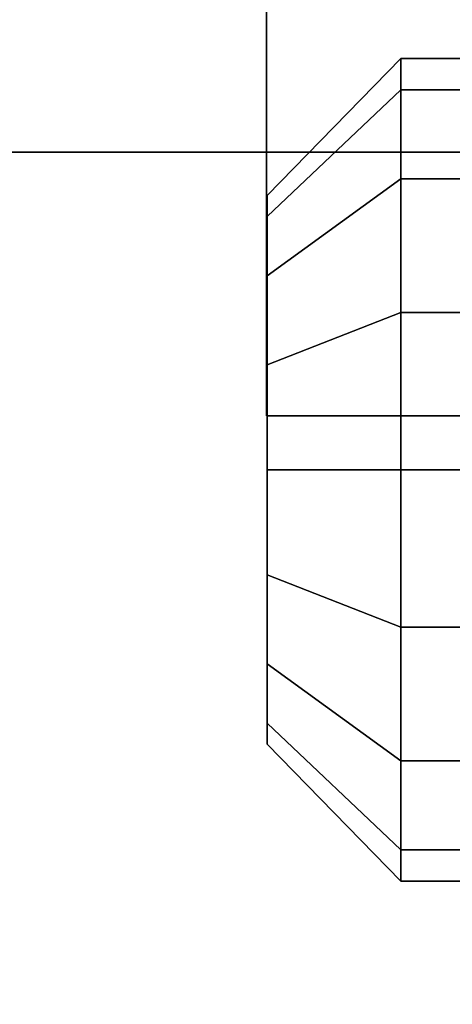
# Model space of a CAD drawing. Extents: x -48 to 48, y -49.6 to 48.
# Tile 285 of 656: x 1.595 to 2.354, y -8.988 to -7.26. Entities that reach past the tile are written whole.
import ezdxf

# ---------------------------------------------------------------- set-up
doc = ezdxf.new("R2010")
doc.units = 0

msp = doc.modelspace()

# ---------------------------------------------------------------- linework, layer by layer
at = {"layer": '13T1 [63]', "color": 1}
for points, invisible_edges in [([(-3.25, -5.365, 87.1487), (-3.25, -47.8797, 94.622), (3.25, -47.8797, 94.622)], 12), ([(-3.25, -5.365, 87.1487), (3.25, -47.8797, 94.622), (3.25, -5.365, 87.1487)], 1), ([(3.25, -5.365, 86.7426), (3.25, -47.9489, 94.228), (0.5975, -47.9489, 94.228)], 12), ([(3.25, -5.365, 86.7426), (0.5975, -47.9489, 94.228), (0.5975, -5.365, 86.7426)], 1), ([(2.625, -6.375, 60.791), (2.625, -48, 60.791), (-2.625, -48, 60.791)], 12), ([(2.625, -6.375, 60.791), (-2.625, -48, 60.791), (-2.625, -6.375, 60.791)], 1), ([(0.5975, -6.375, 61.121), (0.5975, -48, 61.121), (2.625, -48, 61.121)], 12), ([(0.5975, -6.375, 61.121), (2.625, -48, 61.121), (2.625, -6.375, 61.121)], 1)]:
    msp.add_3dface(points, dxfattribs=dict(at, invisible_edges=invisible_edges))
at = {"layer": '1C1 [1]', "color": 1}
for points, invisible_edges in [([(-6.5, -11), (6.5, -11), (6.5, 11)], 12), ([(-6.5, -11), (6.5, 11), (-6.5, 11)], 1), ([(-6.5, 11, -1.5), (6.5, 11, -1.5), (6.5, -11, -1.5)], 12), ([(-6.5, 11, -1.5), (6.5, -11, -1.5), (-6.5, -11, -1.5)], 1)]:
    msp.add_3dface(points, dxfattribs=dict(at, invisible_edges=invisible_edges))
at = {"layer": '3C1 [3]', "color": 0}
for points, invisible_edges in [([(2.02925, -7.6055, 56.4341), (2.26363, -7.38325, 56.5262), (2.26363, -7.32831, 56.25)], 12), ([(2.02925, -7.6055, 56.4341), (2.26363, -7.32831, 56.25), (2.02925, -7.56887, 56.25)], 1), ([(2.02925, -7.56887, 56.25), (2.26363, -7.32831, 56.25), (2.26363, -7.38325, 55.9738)], 12), ([(2.02925, -7.6055, 58.9341), (2.26363, -7.38325, 59.0262), (2.26363, -7.32831, 58.75)], 12), ([(2.02925, -7.6055, 58.9341), (2.26363, -7.32831, 58.75), (2.02925, -7.56887, 58.75)], 1), ([(2.02925, -7.56887, 58.75), (2.26363, -7.32831, 58.75), (2.26363, -7.38325, 58.4738)], 12), ([(2.26362, -7.77382, 58.0832), (2.26363, -7.38325, 58.4738), (2.26363, -7.32831, 58.75)], 13), ([(2.26362, -7.77382, 58.0832), (2.26363, -7.32831, 58.75), (2.26363, -7.38325, 59.0262)], 13), ([(2.26363, -7.77382, 55.5832), (2.26363, -7.38325, 55.9738), (2.26363, -7.32831, 56.25)], 13), ([(2.26363, -7.77382, 55.5832), (2.26363, -7.32831, 56.25), (2.26363, -7.38325, 56.5262)], 13), ([(2.26363, -8.05, 55.5283), (2.26363, -7.38325, 56.5262), (2.26363, -7.32831, 56.25)], 13), ([(2.26363, -8.05, 55.5283), (2.26363, -7.32831, 56.25), (2.26363, -7.38325, 55.9738)], 13), ([(2.26363, -7.38325, 56.5262), (2.498, -7.38325, 56.5262), (2.498, -7.32831, 56.25)], 12), ([(2.26363, -7.38325, 56.5262), (2.498, -7.32831, 56.25), (2.26363, -7.32831, 56.25)], 1), ([(2.26363, -7.32831, 56.25), (2.498, -7.32831, 56.25), (2.498, -7.38325, 55.9738)], 12), ([(2.26363, -7.32831, 56.25), (2.498, -7.38325, 55.9738), (2.26363, -7.38325, 55.9738)], 1), ([(2.26363, -8.05, 58.0283), (2.26363, -7.38325, 59.0262), (2.26363, -7.32831, 58.75)], 13), ([(2.26363, -8.05, 58.0283), (2.26363, -7.32831, 58.75), (2.26363, -7.38325, 58.4738)], 13), ([(2.26363, -7.38325, 59.0262), (2.498, -7.38325, 59.0262), (2.498, -7.32831, 58.75)], 12), ([(2.26363, -7.38325, 59.0262), (2.498, -7.32831, 58.75), (2.26363, -7.32831, 58.75)], 1), ([(2.26363, -7.32831, 58.75), (2.498, -7.32831, 58.75), (2.498, -7.38325, 58.4738)], 12), ([(2.26363, -7.32831, 58.75), (2.498, -7.38325, 58.4738), (2.26363, -7.38325, 58.4738)], 1), ([(2.02925, -7.70979, 56.5902), (2.26363, -7.53969, 56.7603), (2.26363, -7.38325, 56.5262)], 12), ([(2.02925, -7.70979, 56.5902), (2.26363, -7.38325, 56.5262), (2.02925, -7.6055, 56.4341)], 1), ([(2.02925, -7.56887, 56.25), (2.26363, -7.38325, 55.9738), (2.02925, -7.6055, 56.0659)], 1), ([(2.02925, -7.6055, 56.0659), (2.26363, -7.38325, 55.9738), (2.26363, -7.53969, 55.7397)], 12), ([(2.02925, -7.70979, 59.0902), (2.26363, -7.53969, 59.2603), (2.26363, -7.38325, 59.0262)], 12), ([(2.02925, -7.70979, 59.0902), (2.26363, -7.38325, 59.0262), (2.02925, -7.6055, 58.9341)], 1), ([(2.02925, -7.56887, 58.75), (2.26363, -7.38325, 58.4738), (2.02925, -7.6055, 58.5659)], 1), ([(2.02925, -7.6055, 58.5659), (2.26363, -7.38325, 58.4738), (2.26363, -7.53969, 58.2397)], 12), ([(2.26362, -7.77382, 58.0832), (2.26363, -7.53969, 58.2397), (2.26363, -7.38325, 58.4738)], 12), ([(2.26362, -7.77382, 58.0832), (2.26363, -7.38325, 59.0262), (2.26363, -7.53969, 59.2603)], 13), ([(2.26363, -7.77382, 55.5832), (2.26363, -7.53969, 55.7397), (2.26363, -7.38325, 55.9738)], 12), ([(2.26363, -7.77382, 55.5832), (2.26363, -7.38325, 56.5262), (2.26363, -7.53969, 56.7603)], 13), ([(2.26363, -8.05, 55.5283), (2.26363, -7.53969, 56.7603), (2.26363, -7.38325, 56.5262)], 13), ([(2.26363, -8.05, 55.5283), (2.26363, -7.38325, 55.9738), (2.26363, -7.53969, 55.7397)], 13), ([(2.26363, -7.53969, 56.7603), (2.498, -7.53969, 56.7603), (2.498, -7.38325, 56.5262)], 12), ([(2.26363, -7.53969, 56.7603), (2.498, -7.38325, 56.5262), (2.26363, -7.38325, 56.5262)], 1), ([(2.26363, -7.38325, 55.9738), (2.498, -7.38325, 55.9738), (2.498, -7.53969, 55.7397)], 12), ([(2.26363, -7.38325, 55.9738), (2.498, -7.53969, 55.7397), (2.26363, -7.53969, 55.7397)], 1), ([(2.26363, -8.05, 58.0283), (2.26363, -7.53969, 59.2603), (2.26363, -7.38325, 59.0262)], 13), ([(2.26363, -8.05, 58.0283), (2.26363, -7.38325, 58.4738), (2.26363, -7.53969, 58.2397)], 13), ([(2.26363, -7.53969, 59.2603), (2.498, -7.53969, 59.2603), (2.498, -7.38325, 59.0262)], 12), ([(2.26363, -7.53969, 59.2603), (2.498, -7.38325, 59.0262), (2.26363, -7.38325, 59.0262)], 1), ([(2.26363, -7.38325, 58.4738), (2.498, -7.38325, 58.4738), (2.498, -7.53969, 58.2397)], 12), ([(2.26363, -7.38325, 58.4738), (2.498, -7.53969, 58.2397), (2.26363, -7.53969, 58.2397)], 1), ([(2.02925, -7.86588, 56.6945), (2.26363, -7.77382, 56.9168), (2.26363, -7.53969, 56.7603)], 12), ([(2.02925, -7.86588, 56.6945), (2.26363, -7.53969, 56.7603), (2.02925, -7.70979, 56.5902)], 1), ([(2.02925, -7.6055, 56.0659), (2.26363, -7.53969, 55.7397), (2.02925, -7.70979, 55.9098)], 1), ([(2.02925, -7.70979, 55.9098), (2.26363, -7.53969, 55.7397), (2.26363, -7.77382, 55.5832)], 12), ([(2.02925, -7.86588, 59.1945), (2.26362, -7.77382, 59.4168), (2.26363, -7.53969, 59.2603)], 12), ([(2.02925, -7.86588, 59.1945), (2.26363, -7.53969, 59.2603), (2.02925, -7.70979, 59.0902)], 1), ([(2.02925, -7.6055, 58.5659), (2.26363, -7.53969, 58.2397), (2.02925, -7.70979, 58.4098)], 1), ([(2.02925, -7.70979, 58.4098), (2.26363, -7.53969, 58.2397), (2.26362, -7.77382, 58.0832)], 12), ([(2.26362, -7.77382, 58.0832), (2.26363, -7.53969, 59.2603), (2.26362, -7.77382, 59.4168)], 13), ([(2.26363, -8.05, 58.0283), (2.26362, -7.77382, 59.4168), (2.26363, -7.53969, 59.2603)], 13), ([(2.26363, -8.05, 58.0283), (2.26363, -7.53969, 58.2397), (2.26362, -7.77382, 58.0832)], 1), ([(2.26362, -7.77382, 59.4168), (2.498, -7.77382, 59.4168), (2.498, -7.53969, 59.2603)], 12), ([(2.26362, -7.77382, 59.4168), (2.498, -7.53969, 59.2603), (2.26363, -7.53969, 59.2603)], 1), ([(2.26363, -7.53969, 58.2397), (2.498, -7.77382, 58.0832), (2.26362, -7.77382, 58.0832)], 1), ([(2.26363, -7.77382, 55.5832), (2.26363, -7.53969, 56.7603), (2.26363, -7.77382, 56.9168)], 13), ([(2.26363, -8.05, 55.5283), (2.26363, -7.77382, 56.9168), (2.26363, -7.53969, 56.7603)], 13), ([(2.26363, -8.05, 55.5283), (2.26363, -7.53969, 55.7397), (2.26363, -7.77382, 55.5832)], 1), ([(2.26363, -7.77382, 56.9168), (2.498, -7.77382, 56.9168), (2.498, -7.53969, 56.7603)], 12), ([(2.26363, -7.77382, 56.9168), (2.498, -7.53969, 56.7603), (2.26363, -7.53969, 56.7603)], 1), ([(2.26363, -7.53969, 55.7397), (2.498, -7.53969, 55.7397), (2.498, -7.77382, 55.5832)], 12), ([(2.26363, -7.53969, 55.7397), (2.498, -7.77382, 55.5832), (2.26363, -7.77382, 55.5832)], 1), ([(2.26363, -7.53969, 58.2397), (2.498, -7.53969, 58.2397), (2.498, -7.77382, 58.0832)], 12), ([(2.02925, -8.05, 55.7689), (2.02925, -7.6055, 56.4341), (2.02925, -7.56887, 56.25)], 13), ([(2.02925, -8.05, 55.7689), (2.02925, -7.56887, 56.25), (2.02925, -7.6055, 56.0659)], 13), ([(2.02925, -8.05, 58.2689), (2.02925, -7.6055, 58.9341), (2.02925, -7.56887, 58.75)], 13), ([(2.02925, -8.05, 58.2689), (2.02925, -7.56887, 58.75), (2.02925, -7.6055, 58.5659)], 13), ([(2.02925, -8.05, 55.7689), (2.02925, -7.70979, 56.5902), (2.02925, -7.6055, 56.4341)], 13), ([(2.02925, -8.05, 55.7689), (2.02925, -7.6055, 56.0659), (2.02925, -7.70979, 55.9098)], 13), ([(2.02925, -8.05, 58.2689), (2.02925, -7.70979, 59.0902), (2.02925, -7.6055, 58.9341)], 13), ([(2.02925, -8.05, 58.2689), (2.02925, -7.6055, 58.5659), (2.02925, -7.70979, 58.4098)], 13), ([(2.02925, -8.05, 55.7689), (2.02925, -7.86588, 56.6945), (2.02925, -7.70979, 56.5902)], 13), ([(2.02925, -8.05, 55.7689), (2.02925, -7.70979, 55.9098), (2.02925, -7.86588, 55.8055)], 1), ([(2.02925, -7.70979, 55.9098), (2.26363, -7.77382, 55.5832), (2.02925, -7.86588, 55.8055)], 1), ([(2.02925, -8.05, 58.2689), (2.02925, -7.86588, 59.1945), (2.02925, -7.70979, 59.0902)], 13), ([(2.02925, -8.05, 58.2689), (2.02925, -7.70979, 58.4098), (2.02925, -7.86588, 58.3055)], 1), ([(2.02925, -7.70979, 58.4098), (2.26362, -7.77382, 58.0832), (2.02925, -7.86588, 58.3055)], 1), ([(2.02925, -8.05, 56.7311), (2.26362, -8.05, 56.9717), (2.26363, -7.77382, 56.9168)], 12), ([(2.02925, -8.05, 56.7311), (2.26363, -7.77382, 56.9168), (2.02925, -7.86588, 56.6945)], 1), ([(2.02925, -7.86588, 55.8055), (2.26363, -7.77382, 55.5832), (2.26363, -8.05, 55.5283)], 12), ([(2.02925, -8.05, 59.2311), (2.26362, -8.05, 59.4717), (2.26362, -7.77382, 59.4168)], 12), ([(2.02925, -8.05, 59.2311), (2.26362, -7.77382, 59.4168), (2.02925, -7.86588, 59.1945)], 1), ([(2.02925, -7.86588, 58.3055), (2.26362, -7.77382, 58.0832), (2.26363, -8.05, 58.0283)], 12), ([(2.26363, -7.77382, 55.5832), (2.26363, -7.77382, 56.9168), (2.26362, -8.05, 56.9717)], 13), ([(2.26363, -7.77382, 55.5832), (2.26362, -8.05, 56.9717), (2.26363, -8.32618, 56.9168)], 13), ([(2.26363, -8.05, 55.5283), (2.26362, -8.05, 56.9717), (2.26363, -7.77382, 56.9168)], 13), ([(2.26362, -8.05, 56.9717), (2.498, -8.05, 56.9717), (2.498, -7.77382, 56.9168)], 12), ([(2.26362, -8.05, 56.9717), (2.498, -7.77382, 56.9168), (2.26363, -7.77382, 56.9168)], 1), ([(2.26362, -7.77382, 58.0832), (2.26362, -7.77382, 59.4168), (2.26362, -8.05, 59.4717)], 13), ([(2.26362, -7.77382, 58.0832), (2.26362, -8.05, 59.4717), (2.26362, -8.32618, 59.4168)], 13), ([(2.26362, -7.77382, 58.0832), (2.26362, -8.32618, 59.4168), (2.26363, -8.56031, 59.2603)], 13), ([(2.26362, -7.77382, 58.0832), (2.26363, -8.56031, 59.2603), (2.26363, -8.71675, 59.0262)], 13), ([(2.26362, -7.77382, 58.0832), (2.26363, -8.71675, 59.0262), (2.26363, -8.77169, 58.75)], 13), ([(2.26362, -7.77382, 58.0832), (2.26363, -8.77169, 58.75), (2.26363, -8.71675, 58.4738)], 13), ([(2.26362, -7.77382, 58.0832), (2.26363, -8.71675, 58.4738), (2.26363, -8.56031, 58.2397)], 13), ([(2.26362, -7.77382, 58.0832), (2.26363, -8.56031, 58.2397), (2.26363, -8.32618, 58.0832)], 13), ([(2.26362, -7.77382, 58.0832), (2.26363, -8.32618, 58.0832), (2.26363, -8.05, 58.0283)], 1), ([(2.26363, -8.05, 58.0283), (2.26362, -8.05, 59.4717), (2.26362, -7.77382, 59.4168)], 13), ([(2.26362, -8.05, 59.4717), (2.498, -8.05, 59.4717), (2.498, -7.77382, 59.4168)], 12), ([(2.26362, -8.05, 59.4717), (2.498, -7.77382, 59.4168), (2.26362, -7.77382, 59.4168)], 1), ([(2.26362, -7.77382, 58.0832), (2.498, -7.77382, 58.0832), (2.498, -8.05, 58.0283)], 12), ([(2.26362, -7.77382, 58.0832), (2.498, -8.05, 58.0283), (2.26363, -8.05, 58.0283)], 1), ([(2.26363, -7.77382, 55.5832), (2.26363, -8.32618, 56.9168), (2.26363, -8.56031, 56.7603)], 13), ([(2.26363, -7.77382, 55.5832), (2.26363, -8.56031, 56.7603), (2.26363, -8.71675, 56.5262)], 13), ([(2.26363, -7.77382, 55.5832), (2.26363, -8.71675, 56.5262), (2.26363, -8.77169, 56.25)], 13), ([(2.26363, -7.77382, 55.5832), (2.26363, -8.77169, 56.25), (2.26363, -8.71675, 55.9738)], 13), ([(2.26363, -7.77382, 55.5832), (2.26363, -8.71675, 55.9738), (2.26363, -8.56031, 55.7397)], 13), ([(2.26363, -7.77382, 55.5832), (2.26363, -8.56031, 55.7397), (2.26363, -8.32618, 55.5832)], 13), ([(2.26363, -7.77382, 55.5832), (2.26363, -8.32618, 55.5832), (2.26363, -8.05, 55.5283)], 1), ([(2.26363, -7.77382, 55.5832), (2.498, -7.77382, 55.5832), (2.498, -8.05, 55.5283)], 12), ([(2.26363, -7.77382, 55.5832), (2.498, -8.05, 55.5283), (2.26363, -8.05, 55.5283)], 1), ([(2.02925, -8.05, 55.7689), (2.02925, -8.05, 56.7311), (2.02925, -7.86588, 56.6945)], 13), ([(2.02925, -7.86588, 55.8055), (2.26363, -8.05, 55.5283), (2.02925, -8.05, 55.7689)], 1), ([(2.02925, -8.05, 58.2689), (2.02925, -8.05, 59.2311), (2.02925, -7.86588, 59.1945)], 13), ([(2.02925, -7.86588, 58.3055), (2.26363, -8.05, 58.0283), (2.02925, -8.05, 58.2689)], 1), ([(2.02925, -8.05, 55.7689), (2.02925, -8.23412, 55.8055), (2.02925, -8.39021, 55.9098)], 12), ([(2.02925, -8.05, 55.7689), (2.02925, -8.39021, 55.9098), (2.02925, -8.4945, 56.0659)], 13), ([(2.02925, -8.05, 55.7689), (2.02925, -8.4945, 56.0659), (2.02925, -8.53113, 56.25)], 13), ([(2.02925, -8.05, 55.7689), (2.02925, -8.53113, 56.25), (2.02925, -8.4945, 56.4341)], 13), ([(2.02925, -8.05, 55.7689), (2.02925, -8.4945, 56.4341), (2.02925, -8.39021, 56.5902)], 13), ([(2.02925, -8.05, 55.7689), (2.02925, -8.39021, 56.5902), (2.02925, -8.23412, 56.6945)], 13), ([(2.02925, -8.05, 55.7689), (2.02925, -8.23412, 56.6945), (2.02925, -8.05, 56.7311)], 13), ([(2.02925, -8.05, 55.7689), (2.26363, -8.05, 55.5283), (2.26363, -8.32618, 55.5832)], 12), ([(2.02925, -8.05, 55.7689), (2.26363, -8.32618, 55.5832), (2.02925, -8.23412, 55.8055)], 1), ([(2.02925, -8.23412, 56.6945), (2.26363, -8.32618, 56.9168), (2.26362, -8.05, 56.9717)], 12), ([(2.02925, -8.23412, 56.6945), (2.26362, -8.05, 56.9717), (2.02925, -8.05, 56.7311)], 1), ([(2.02925, -8.05, 58.2689), (2.02925, -8.23412, 58.3055), (2.02925, -8.39021, 58.4098)], 12), ([(2.02925, -8.05, 58.2689), (2.02925, -8.39021, 58.4098), (2.02925, -8.4945, 58.5659)], 13), ([(2.02925, -8.05, 58.2689), (2.02925, -8.4945, 58.5659), (2.02925, -8.53113, 58.75)], 13), ([(2.02925, -8.05, 58.2689), (2.02925, -8.53113, 58.75), (2.02925, -8.4945, 58.9341)], 13), ([(2.02925, -8.05, 58.2689), (2.02925, -8.4945, 58.9341), (2.02925, -8.39021, 59.0902)], 13), ([(2.02925, -8.05, 58.2689), (2.02925, -8.39021, 59.0902), (2.02925, -8.23412, 59.1945)], 13), ([(2.02925, -8.05, 58.2689), (2.02925, -8.23412, 59.1945), (2.02925, -8.05, 59.2311)], 13), ([(2.02925, -8.05, 58.2689), (2.26363, -8.05, 58.0283), (2.26363, -8.32618, 58.0832)], 12), ([(2.02925, -8.05, 58.2689), (2.26363, -8.32618, 58.0832), (2.02925, -8.23412, 58.3055)], 1), ([(2.02925, -8.23412, 59.1945), (2.26362, -8.32618, 59.4168), (2.26362, -8.05, 59.4717)], 12), ([(2.02925, -8.23412, 59.1945), (2.26362, -8.05, 59.4717), (2.02925, -8.05, 59.2311)], 1), ([(2.26363, -8.05, 55.5283), (2.26363, -8.32618, 56.9168), (2.26362, -8.05, 56.9717)], 13), ([(2.26363, -8.32618, 56.9168), (2.498, -8.05, 56.9717), (2.26362, -8.05, 56.9717)], 1), ([(2.26363, -8.05, 58.0283), (2.26363, -8.56031, 59.2603), (2.26362, -8.32618, 59.4168)], 13), ([(2.26363, -8.05, 58.0283), (2.26362, -8.32618, 59.4168), (2.26362, -8.05, 59.4717)], 13), ([(2.26362, -8.32618, 59.4168), (2.498, -8.32618, 59.4168), (2.498, -8.05, 59.4717)], 12), ([(2.26362, -8.32618, 59.4168), (2.498, -8.05, 59.4717), (2.26362, -8.05, 59.4717)], 1), ([(2.26363, -8.05, 55.5283), (2.26363, -8.32618, 55.5832), (2.26363, -8.56031, 55.7397)], 12), ([(2.26363, -8.05, 55.5283), (2.26363, -8.56031, 55.7397), (2.26363, -8.71675, 55.9738)], 13), ([(2.26363, -8.05, 55.5283), (2.26363, -8.71675, 55.9738), (2.26363, -8.77169, 56.25)], 13), ([(2.26363, -8.05, 55.5283), (2.26363, -8.77169, 56.25), (2.26363, -8.71675, 56.5262)], 13), ([(2.26363, -8.05, 55.5283), (2.26363, -8.71675, 56.5262), (2.26363, -8.56031, 56.7603)], 13), ([(2.26363, -8.05, 55.5283), (2.26363, -8.56031, 56.7603), (2.26363, -8.32618, 56.9168)], 13), ([(2.26363, -8.05, 55.5283), (2.498, -8.05, 55.5283), (2.498, -8.32618, 55.5832)], 12), ([(2.26363, -8.05, 55.5283), (2.498, -8.32618, 55.5832), (2.26363, -8.32618, 55.5832)], 1), ([(2.26363, -8.32618, 56.9168), (2.498, -8.32618, 56.9168), (2.498, -8.05, 56.9717)], 12), ([(2.26363, -8.05, 58.0283), (2.26363, -8.32618, 58.0832), (2.26363, -8.56031, 58.2397)], 12), ([(2.26363, -8.05, 58.0283), (2.26363, -8.56031, 58.2397), (2.26363, -8.71675, 58.4738)], 13), ([(2.26363, -8.05, 58.0283), (2.26363, -8.71675, 58.4738), (2.26363, -8.77169, 58.75)], 13), ([(2.26363, -8.05, 58.0283), (2.26363, -8.77169, 58.75), (2.26363, -8.71675, 59.0262)], 13), ([(2.26363, -8.05, 58.0283), (2.26363, -8.71675, 59.0262), (2.26363, -8.56031, 59.2603)], 13), ([(2.26363, -8.05, 58.0283), (2.498, -8.05, 58.0283), (2.498, -8.32618, 58.0832)], 12), ([(2.26363, -8.05, 58.0283), (2.498, -8.32618, 58.0832), (2.26363, -8.32618, 58.0832)], 1), ([(2.02925, -8.23412, 55.8055), (2.26363, -8.32618, 55.5832), (2.26363, -8.56031, 55.7397)], 12), ([(2.02925, -8.23412, 55.8055), (2.26363, -8.56031, 55.7397), (2.02925, -8.39021, 55.9098)], 1), ([(2.02925, -8.39021, 56.5902), (2.26363, -8.32618, 56.9168), (2.02925, -8.23412, 56.6945)], 1), ([(2.02925, -8.23412, 58.3055), (2.26363, -8.32618, 58.0832), (2.26363, -8.56031, 58.2397)], 12), ([(2.02925, -8.23412, 58.3055), (2.26363, -8.56031, 58.2397), (2.02925, -8.39021, 58.4098)], 1), ([(2.02925, -8.39021, 59.0902), (2.26362, -8.32618, 59.4168), (2.02925, -8.23412, 59.1945)], 1), ([(2.02925, -8.39021, 56.5902), (2.26363, -8.56031, 56.7603), (2.26363, -8.32618, 56.9168)], 12), ([(2.02925, -8.39021, 59.0902), (2.26363, -8.56031, 59.2603), (2.26362, -8.32618, 59.4168)], 12), ([(2.26363, -8.56031, 59.2603), (2.498, -8.32618, 59.4168), (2.26362, -8.32618, 59.4168)], 1), ([(2.26363, -8.32618, 55.5832), (2.498, -8.32618, 55.5832), (2.498, -8.56031, 55.7397)], 12), ([(2.26363, -8.32618, 55.5832), (2.498, -8.56031, 55.7397), (2.26363, -8.56031, 55.7397)], 1), ([(2.26363, -8.56031, 56.7603), (2.498, -8.56031, 56.7603), (2.498, -8.32618, 56.9168)], 12), ([(2.26363, -8.56031, 56.7603), (2.498, -8.32618, 56.9168), (2.26363, -8.32618, 56.9168)], 1), ([(2.26363, -8.32618, 58.0832), (2.498, -8.32618, 58.0832), (2.498, -8.56031, 58.2397)], 12), ([(2.26363, -8.32618, 58.0832), (2.498, -8.56031, 58.2397), (2.26363, -8.56031, 58.2397)], 1), ([(2.26363, -8.56031, 59.2603), (2.498, -8.56031, 59.2603), (2.498, -8.32618, 59.4168)], 12), ([(2.02925, -8.39021, 55.9098), (2.26363, -8.56031, 55.7397), (2.26363, -8.71675, 55.9738)], 12), ([(2.02925, -8.39021, 55.9098), (2.26363, -8.71675, 55.9738), (2.02925, -8.4945, 56.0659)], 1), ([(2.02925, -8.4945, 56.4341), (2.26363, -8.56031, 56.7603), (2.02925, -8.39021, 56.5902)], 1), ([(2.02925, -8.39021, 58.4098), (2.26363, -8.56031, 58.2397), (2.26363, -8.71675, 58.4738)], 12), ([(2.02925, -8.39021, 58.4098), (2.26363, -8.71675, 58.4738), (2.02925, -8.4945, 58.5659)], 1), ([(2.02925, -8.4945, 58.9341), (2.26363, -8.56031, 59.2603), (2.02925, -8.39021, 59.0902)], 1), ([(2.02925, -8.4945, 56.0659), (2.26363, -8.71675, 55.9738), (2.26363, -8.77169, 56.25)], 12), ([(2.02925, -8.4945, 56.0659), (2.26363, -8.77169, 56.25), (2.02925, -8.53113, 56.25)], 1), ([(2.02925, -8.53113, 56.25), (2.26363, -8.71675, 56.5262), (2.02925, -8.4945, 56.4341)], 1), ([(2.02925, -8.4945, 56.4341), (2.26363, -8.71675, 56.5262), (2.26363, -8.56031, 56.7603)], 12), ([(2.02925, -8.4945, 58.5659), (2.26363, -8.71675, 58.4738), (2.26363, -8.77169, 58.75)], 12), ([(2.02925, -8.4945, 58.5659), (2.26363, -8.77169, 58.75), (2.02925, -8.53113, 58.75)], 1), ([(2.02925, -8.53113, 58.75), (2.26363, -8.71675, 59.0262), (2.02925, -8.4945, 58.9341)], 1), ([(2.02925, -8.4945, 58.9341), (2.26363, -8.71675, 59.0262), (2.26363, -8.56031, 59.2603)], 12), ([(2.02925, -8.53113, 56.25), (2.26363, -8.77169, 56.25), (2.26363, -8.71675, 56.5262)], 12), ([(2.02925, -8.53113, 58.75), (2.26363, -8.77169, 58.75), (2.26363, -8.71675, 59.0262)], 12), ([(2.26363, -8.56031, 55.7397), (2.498, -8.56031, 55.7397), (2.498, -8.71675, 55.9738)], 12), ([(2.26363, -8.56031, 55.7397), (2.498, -8.71675, 55.9738), (2.26363, -8.71675, 55.9738)], 1), ([(2.26363, -8.71675, 56.5262), (2.498, -8.71675, 56.5262), (2.498, -8.56031, 56.7603)], 12), ([(2.26363, -8.71675, 56.5262), (2.498, -8.56031, 56.7603), (2.26363, -8.56031, 56.7603)], 1), ([(2.26363, -8.56031, 58.2397), (2.498, -8.56031, 58.2397), (2.498, -8.71675, 58.4738)], 12), ([(2.26363, -8.56031, 58.2397), (2.498, -8.71675, 58.4738), (2.26363, -8.71675, 58.4738)], 1), ([(2.26363, -8.71675, 59.0262), (2.498, -8.71675, 59.0262), (2.498, -8.56031, 59.2603)], 12), ([(2.26363, -8.71675, 59.0262), (2.498, -8.56031, 59.2603), (2.26363, -8.56031, 59.2603)], 1), ([(2.26363, -8.71675, 55.9738), (2.498, -8.71675, 55.9738), (2.498, -8.77169, 56.25)], 12), ([(2.26363, -8.71675, 55.9738), (2.498, -8.77169, 56.25), (2.26363, -8.77169, 56.25)], 1), ([(2.26363, -8.77169, 56.25), (2.498, -8.77169, 56.25), (2.498, -8.71675, 56.5262)], 12), ([(2.26363, -8.77169, 56.25), (2.498, -8.71675, 56.5262), (2.26363, -8.71675, 56.5262)], 1), ([(2.26363, -8.71675, 58.4738), (2.498, -8.71675, 58.4738), (2.498, -8.77169, 58.75)], 12), ([(2.26363, -8.71675, 58.4738), (2.498, -8.77169, 58.75), (2.26363, -8.77169, 58.75)], 1), ([(2.26363, -8.77169, 58.75), (2.498, -8.77169, 58.75), (2.498, -8.71675, 59.0262)], 12), ([(2.26363, -8.77169, 58.75), (2.498, -8.71675, 59.0262), (2.26363, -8.71675, 59.0262)], 1)]:
    msp.add_3dface(points, dxfattribs=dict(at, invisible_edges=invisible_edges))
at = {"layer": '4B1 [39]', "color": 7}
for points, invisible_edges in [([(-3.495, -7.4925, 46), (3.495, -7.4925, 46), (3.495, -7.0625, 45.57)], 12), ([(-3.495, -7.4925, 46), (3.495, -7.0625, 45.57), (0.8425, -7.0625, 45.57)], 13), ([(3.495, -7.0625, 30.53), (3.495, -7.4925, 30.1), (-3.495, -7.4925, 30.1)], 12), ([(3.495, -7.0625, 30.53), (-3.495, -7.4925, 30.1), (-3.495, -7.0625, 30.53)], 13)]:
    msp.add_3dface(points, dxfattribs=dict(at, invisible_edges=invisible_edges))
at = {"layer": '4B1 [39]', "color": 1}
for points, invisible_edges in [([(0.8425, -7.0625, 30.53), (0.8425, -27, 30.53), (3.495, -27, 30.53)], 12), ([(0.8425, -7.0625, 30.53), (3.495, -27, 30.53), (3.495, -7.0625, 30.53)], 1), ([(3.495, -27, 45.57), (0.8425, -27, 45.57), (0.8425, -7.0625, 45.57)], 12), ([(3.495, -27, 45.57), (0.8425, -7.0625, 45.57), (3.495, -7.0625, 45.57)], 1), ([(3.495, -7.4925, 30.1), (3.495, -27, 30.1), (-3.495, -27, 30.1)], 12), ([(3.495, -7.4925, 30.1), (-3.495, -27, 30.1), (-3.495, -7.4925, 30.1)], 1), ([(-3.495, -27, 46), (3.495, -27, 46), (3.495, -7.4925, 46)], 12), ([(-3.495, -27, 46), (3.495, -7.4925, 46), (-3.495, -7.4925, 46)], 1)]:
    msp.add_3dface(points, dxfattribs=dict(at, invisible_edges=invisible_edges))
at = {"layer": '4B1 [39]', "color": 0}
for points, invisible_edges in [([(2.02831, -7.22075, 48), (2.02831, -7.95513, 48), (2.38916, -7.95513, 48.625)], 12), ([(2.02831, -7.22075, 48), (2.38916, -7.95513, 48.625), (2.38916, -7.22075, 48.625)], 1), ([(2.38916, -7.22075, 47.375), (2.38916, -7.95513, 47.375), (2.02831, -7.95513, 48)], 12), ([(2.38916, -7.22075, 47.375), (2.02831, -7.95513, 48), (2.02831, -7.22075, 48)], 1), ([(2.02831, -7.22075, 43.5), (2.02831, -7.95513, 43.5), (2.38916, -7.95513, 44.125)], 12), ([(2.02831, -7.22075, 43.5), (2.38916, -7.95513, 44.125), (2.38916, -7.22075, 44.125)], 1), ([(2.38916, -7.22075, 42.875), (2.38916, -7.95513, 42.875), (2.02831, -7.95513, 43.5)], 12), ([(2.38916, -7.22075, 42.875), (2.02831, -7.95513, 43.5), (2.02831, -7.22075, 43.5)], 1), ([(2.02831, -7.22075, 28.1), (2.02831, -7.95513, 28.1), (2.38916, -7.95513, 28.725)], 12), ([(2.02831, -7.22075, 28.1), (2.38916, -7.95513, 28.725), (2.38916, -7.22075, 28.725)], 1), ([(2.38916, -7.22075, 27.475), (2.38916, -7.95513, 27.475), (2.02831, -7.95513, 28.1)], 12), ([(2.38916, -7.22075, 27.475), (2.02831, -7.95513, 28.1), (2.02831, -7.22075, 28.1)], 1), ([(2.02831, -7.22075, 32.6), (2.02831, -7.95513, 32.6), (2.38916, -7.95513, 33.225)], 12), ([(2.02831, -7.22075, 32.6), (2.38916, -7.95513, 33.225), (2.38916, -7.22075, 33.225)], 1), ([(2.38916, -7.22075, 31.975), (2.38916, -7.95513, 31.975), (2.02831, -7.95513, 32.6)], 12), ([(2.38916, -7.22075, 31.975), (2.02831, -7.95513, 32.6), (2.02831, -7.22075, 32.6)], 1), ([(2.38916, -7.95513, 47.375), (2.38916, -7.95513, 48.625), (2.02831, -7.95513, 48)], 1), ([(2.38916, -7.95513, 42.875), (2.38916, -7.95513, 44.125), (2.02831, -7.95513, 43.5)], 1), ([(2.38916, -7.95513, 27.475), (2.38916, -7.95513, 28.725), (2.02831, -7.95513, 28.1)], 1), ([(2.38916, -7.95513, 31.975), (2.38916, -7.95513, 33.225), (2.02831, -7.95513, 32.6)], 1)]:
    msp.add_3dface(points, dxfattribs=dict(at, invisible_edges=invisible_edges))

doc.saveas('drawing.dxf')
